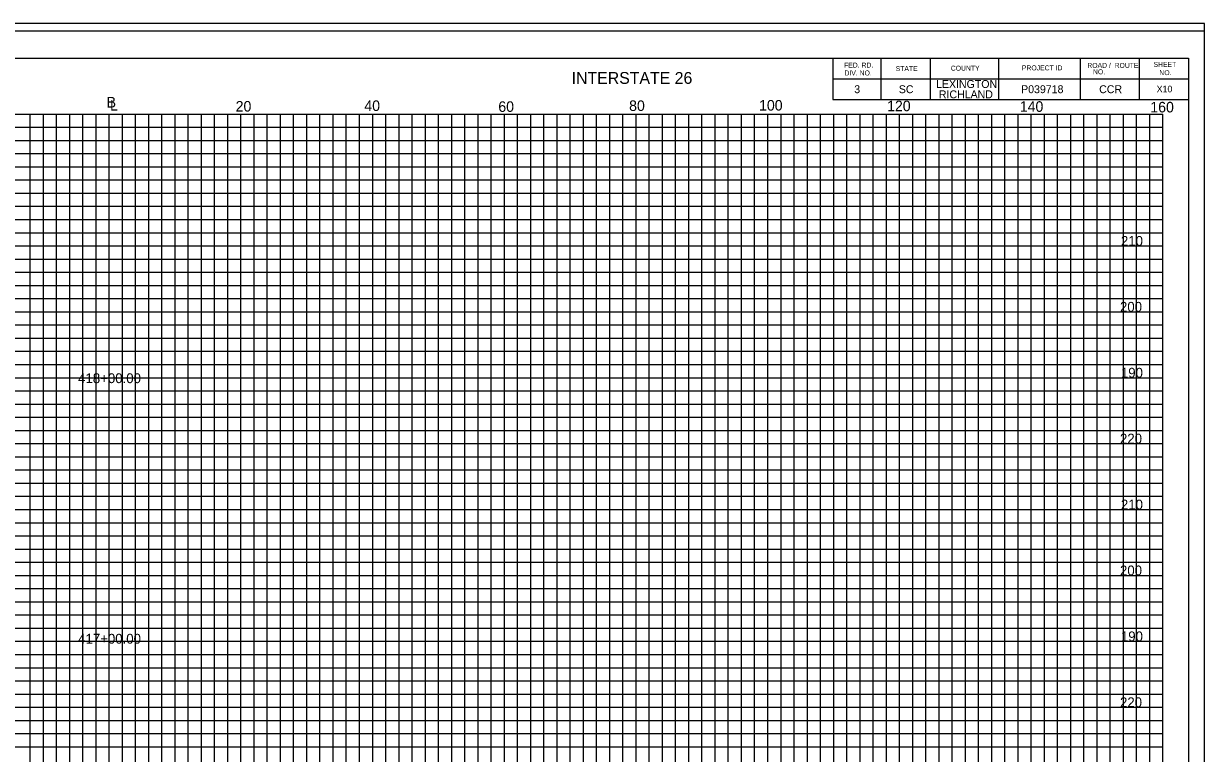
# Model space of a CAD drawing. Extents: x 967 to 1746, y 964 to 7904.
# Drawn here: x 1147 to 1326.3, y 2753 to 2863.7 of the extents above; entities that cross this region are included whole.
import ezdxf

# ---------------------------------------------------------------- set-up
doc = ezdxf.new("R2010")
doc.units = 0
for name, color, linetype in [('Default', 7, 'Continuous'), ('RD_SHT_Bndy', 7, 'Continuous'), ('RD_SHT_IplotShp', 7, 'Continuous'), ('RD_SHT_MjGrid', 7, 'Continuous'), ('RD_SHT_MnGrid', 7, 'Continuous'), ('RD_SHT_TX', 7, 'Continuous'), ('RD_Sketch1', 7, 'Continuous')]:
    doc.layers.add(name, color=color, linetype=linetype)

msp = doc.modelspace()

# ---------------------------------------------------------------- linework, layer by layer
at = {"layer": 'RD_SHT_Bndy'}
for p, q in [((996.11, 2858.46), (1323.89, 2858.46)), ((1269.89, 2858.46), (1269.89, 2852.21)), ((1277.14, 2858.46), (1277.14, 2852.21)), ((1284.64, 2858.46), (1284.64, 2852.21)), ((1295, 2858.46), (1295, 2852.21)), ((1307.43, 2858.46), (1307.43, 2852.21)), ((1316.39, 2858.46), (1316.39, 2852.21)), ((1323.89, 2858.46), (1323.89, 2648.98)), ((1269.89, 2855.33), (1323.89, 2855.33)), ((1269.89, 2852.21), (1323.89, 2852.21))]:
    msp.add_line(p, q, dxfattribs=at)
at = {"layer": 'RD_SHT_IplotShp'}
for points in [[(967.41, 2643.72), (1326.28, 2643.72), (1326.28, 2863.72), (967.41, 2863.72)], [(988.52, 2644.84), (1326.28, 2644.84), (1326.28, 2862.6), (988.52, 2862.6)]]:
    msp.add_lwpolyline(points, close=True, dxfattribs=at)
at = {"layer": 'RD_SHT_MjGrid'}
for p, q in [((1000, 2850), (1320, 2850)), ((1150, 2680), (1150, 2850)), ((1160, 2680), (1160, 2850)), ((1170, 2680), (1170, 2850)), ((1180, 2680), (1180, 2850)), ((1190, 2680), (1190, 2850)), ((1200, 2680), (1200, 2850)), ((1210, 2680), (1210, 2850)), ((1220, 2680), (1220, 2850)), ((1230, 2680), (1230, 2850)), ((1240, 2680), (1240, 2850)), ((1250, 2680), (1250, 2850)), ((1260, 2680), (1260, 2850)), ((1270, 2680), (1270, 2850)), ((1280, 2680), (1280, 2850)), ((1290, 2680), (1290, 2850)), ((1300, 2680), (1300, 2850)), ((1310, 2680), (1310, 2850)), ((1320, 2680), (1320, 2850)), ((1000, 2840), (1320, 2840)), ((1000, 2830), (1320, 2830)), ((1000, 2820), (1320, 2820)), ((1000, 2810), (1320, 2810)), ((1000, 2800), (1320, 2800)), ((1000, 2790), (1320, 2790)), ((1000, 2780), (1320, 2780)), ((1000, 2770), (1320, 2770)), ((1000, 2760), (1320, 2760))]:
    msp.add_line(p, q, dxfattribs=at)
at = {"layer": 'RD_SHT_MnGrid'}
for p, q in [((1148, 2680), (1148, 2850)), ((1152, 2680), (1152, 2850)), ((1154, 2680), (1154, 2850)), ((1156, 2680), (1156, 2850)), ((1158, 2680), (1158, 2850)), ((1162, 2680), (1162, 2850)), ((1164, 2680), (1164, 2850)), ((1166, 2680), (1166, 2850)), ((1168, 2680), (1168, 2850)), ((1172, 2680), (1172, 2850)), ((1174, 2680), (1174, 2850)), ((1176, 2680), (1176, 2850)), ((1178, 2680), (1178, 2850)), ((1182, 2680), (1182, 2850)), ((1184, 2680), (1184, 2850)), ((1186, 2680), (1186, 2850)), ((1188, 2680), (1188, 2850)), ((1192, 2680), (1192, 2850)), ((1194, 2680), (1194, 2850)), ((1196, 2680), (1196, 2850)), ((1198, 2680), (1198, 2850)), ((1202, 2680), (1202, 2850)), ((1204, 2680), (1204, 2850)), ((1206, 2680), (1206, 2850)), ((1208, 2680), (1208, 2850)), ((1212, 2680), (1212, 2850)), ((1214, 2680), (1214, 2850)), ((1216, 2680), (1216, 2850)), ((1218, 2680), (1218, 2850)), ((1222, 2680), (1222, 2850)), ((1224, 2680), (1224, 2850)), ((1226, 2680), (1226, 2850)), ((1228, 2680), (1228, 2850)), ((1232, 2680), (1232, 2850)), ((1234, 2680), (1234, 2850)), ((1236, 2680), (1236, 2850)), ((1238, 2680), (1238, 2850)), ((1242, 2680), (1242, 2850)), ((1244, 2680), (1244, 2850)), ((1246, 2680), (1246, 2850)), ((1248, 2680), (1248, 2850)), ((1252, 2680), (1252, 2850)), ((1254, 2680), (1254, 2850)), ((1256, 2680), (1256, 2850)), ((1258, 2680), (1258, 2850)), ((1262, 2680), (1262, 2850)), ((1264, 2680), (1264, 2850)), ((1266, 2680), (1266, 2850)), ((1268, 2680), (1268, 2850)), ((1272, 2680), (1272, 2850)), ((1274, 2680), (1274, 2850)), ((1276, 2680), (1276, 2850)), ((1278, 2680), (1278, 2850)), ((1282, 2680), (1282, 2850)), ((1284, 2680), (1284, 2850)), ((1286, 2680), (1286, 2850)), ((1288, 2680), (1288, 2850)), ((1292, 2680), (1292, 2850)), ((1294, 2680), (1294, 2850)), ((1296, 2680), (1296, 2850)), ((1298, 2680), (1298, 2850)), ((1302, 2680), (1302, 2850)), ((1304, 2680), (1304, 2850)), ((1306, 2680), (1306, 2850)), ((1308, 2680), (1308, 2850)), ((1312, 2680), (1312, 2850)), ((1314, 2680), (1314, 2850)), ((1316, 2680), (1316, 2850)), ((1318, 2680), (1318, 2850)), ((1000, 2848), (1320, 2848)), ((1000, 2846), (1320, 2846)), ((1000, 2844), (1320, 2844)), ((1000, 2842), (1320, 2842)), ((1000, 2838), (1320, 2838)), ((1000, 2836), (1320, 2836)), ((1000, 2834), (1320, 2834)), ((1000, 2832), (1320, 2832)), ((1000, 2828), (1320, 2828)), ((1000, 2826), (1320, 2826)), ((1000, 2824), (1320, 2824)), ((1000, 2822), (1320, 2822)), ((1000, 2818), (1320, 2818)), ((1000, 2816), (1320, 2816)), ((1000, 2814), (1320, 2814)), ((1000, 2812), (1320, 2812)), ((1000, 2808), (1320, 2808)), ((1000, 2806), (1320, 2806)), ((1000, 2804), (1320, 2804)), ((1000, 2802), (1320, 2802)), ((1000, 2798), (1320, 2798)), ((1000, 2796), (1320, 2796)), ((1000, 2794), (1320, 2794)), ((1000, 2792), (1320, 2792)), ((1000, 2788), (1320, 2788)), ((1000, 2786), (1320, 2786)), ((1000, 2784), (1320, 2784)), ((1000, 2782), (1320, 2782)), ((1000, 2778), (1320, 2778)), ((1000, 2776), (1320, 2776)), ((1000, 2774), (1320, 2774)), ((1000, 2772), (1320, 2772)), ((1000, 2768), (1320, 2768)), ((1000, 2766), (1320, 2766)), ((1000, 2764), (1320, 2764)), ((1000, 2762), (1320, 2762)), ((1000, 2758), (1320, 2758)), ((1000, 2756), (1320, 2756)), ((1000, 2754), (1320, 2754))]:
    msp.add_line(p, q, dxfattribs=at)
at = {"layer": 'RD_Sketch1'}
msp.add_lwpolyline([(967.41, 2643.72), (1326.28, 2643.72), (1326.28, 2863.72), (967.41, 2863.72)], close=True, dxfattribs=at)

# ---------------------------------------------------------------- texts
at = {"layer": 'Default'}
for s, height, p in [('X10', 1, (1319.04, 2853.3)), ('210', 1.5, (1313.61, 2830)), ('200', 1.5, (1313.47, 2820)), ('190', 1.5, (1313.61, 2810)), ('418+00.00', 1.5, (1155.28, 2809.17)), ('220', 1.5, (1313.47, 2800)), ('210', 1.5, (1313.61, 2790)), ('200', 1.5, (1313.47, 2780)), ('417+00.00', 1.5, (1155.28, 2769.64)), ('190', 1.5, (1313.61, 2770)), ('220', 1.5, (1313.47, 2760))]:
    msp.add_text(s, height=height, dxfattribs=at).set_placement(p)
at = {"layer": 'RD_SHT_TX'}
for s, height, p in [('FED. RD.', 0.75, (1271.58, 2857.05)), ('ROAD /  ROUTE', 0.75, (1308.51, 2857.01)), ('SHEET', 0.75, (1318.56, 2857.16)), ('DIV. NO.', 0.75, (1271.64, 2855.86)), ('STATE', 0.75, (1279.41, 2856.53)), ('COUNTY', 0.75, (1287.78, 2856.59)), ('PROJECT ID', 0.75, (1298.58, 2856.63)), ('   NO.', 0.75, (1308.51, 2856.03)), ('NO.', 0.75, (1319.45, 2855.91)), ('3', 1.2, (1273.12, 2853.17)), ('SC', 1.2, (1279.89, 2853.17)), ('LEXINGTON', 1.2, (1285.54, 2853.96)), ('P039718', 1.2, (1298.46, 2853.17)), ('CCR', 1.2, (1310.31, 2853.17)), ('B', 1.6, (1159.61, 2850.99)), ('RICHLAND', 1.2, (1285.97, 2852.39)), ('L', 1.6, (1160.12, 2850.54)), ('20', 1.6, (1179.2, 2850.38)), ('40', 1.6, (1198.74, 2850.47)), ('60', 1.6, (1219.08, 2850.33)), ('80', 1.6, (1238.94, 2850.47)), ('100', 1.6, (1258.67, 2850.53)), ('120', 1.6, (1278.11, 2850.43)), ('140', 1.6, (1298.26, 2850.34)), ('160', 1.6, (1318.08, 2850.25))]:
    msp.add_text(s, height=height, dxfattribs=at).set_placement(p)
msp.add_text('INTERSTATE 26', height=1.8, rotation=0, dxfattribs=at).set_placement((1230.21, 2854.58))

doc.saveas('drawing.dxf')
